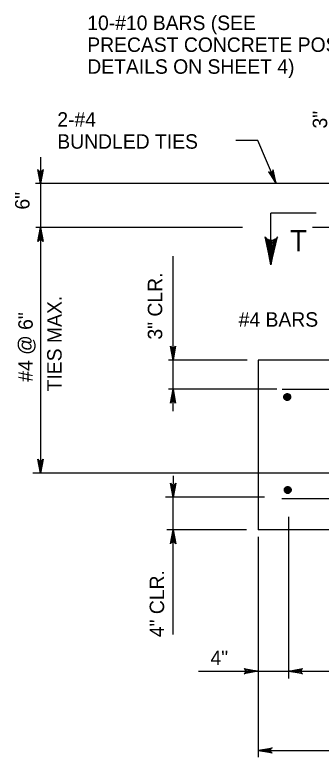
# Model space of a CAD drawing. Extents: x 3351 to 8430, y -3586 to 1457.
# Drawn here: x 6829.7 to 6894.8, y -2660.8 to -2503.2 of the extents above; entities that cross this region are included whole.
import ezdxf

# ---------------------------------------------------------------- set-up
doc = ezdxf.new("R2010")
doc.units = 0
doc.layers.add('1', color=7, linetype='Continuous')

msp = doc.modelspace()

# ---------------------------------------------------------------- linework, layer by layer
at = {"layer": '1'}
for p, q in [((6881.35, -2529.82), (6876.67, -2529.82)), ((6885.29, -2539.01), (6881.35, -2529.82)), ((6835.16, -2533.41), (6835.16, -2548.31)), ((6896.43, -2539.01), (6834.12, -2539.01)), ((6893.77, -2545.29), (6884.12, -2545.29)), ((6884.12, -2556.29), (6884.12, -2545.29)), ((6878.11, -2548.31), (6834.2, -2548.31)), ((6835.16, -2548.31), (6835.16, -2600.54)), ((6908.13, -2548.31), (6893.02, -2548.31)), ((6863.33, -2576.52), (6863.33, -2554.4)), ((6879.11, -2576.52), (6862.39, -2576.52)), ((6863.33, -2587.36), (6863.33, -2576.52)), ((6911.08, -2576.52), (6881.44, -2576.52)), ((6881.44, -2576.52), (6881.44, -2612.52)), ((6885.4, -2582.66), (6862.39, -2582.66)), ((6886.55, -2582.66), (7002.32, -2582.66)), ((6910.47, -2600.54), (6833.54, -2600.54)), ((6863.35, -2601.1), (6863.35, -2602.81)), ((6882.75, -2605.62), (6861.74, -2605.62)), ((6863.35, -2612.52), (6863.35, -2605.62)), ((6886.49, -2605.87), (7002.32, -2605.87)), ((6887.91, -2609.76), (6887.91, -2644.12)), ((6878.96, -2612.52), (6862.05, -2612.52)), ((6863.35, -2634.81), (6863.35, -2612.52)), ((7007.44, -2612.52), (6881.44, -2612.52)), ((6881.44, -2614.03), (6881.44, -2660.84)), ((6868.76, -2642.6), (7020.56, -2642.6)), ((6881.44, -2659.4), (7007.44, -2659.4))]:
    msp.add_line(p, q, dxfattribs=at)
for points in [[(6835.16, -2539.01), (6834.6, -2536.03), (6834.76, -2536.26), (6834.96, -2536.38), (6835.16, -2536.41), (6835.36, -2536.38), (6835.56, -2536.26), (6835.72, -2536.03), (6835.16, -2539.01), (6835.56, -2536.26), (6835.36, -2536.38), (6835.16, -2539.01), (6835.16, -2536.41), (6834.96, -2536.38), (6835.16, -2539.01), (6834.76, -2536.26)], [(6885.29, -2539.01), (6884.63, -2536.05), (6884.57, -2536.32), (6884.43, -2536.51), (6884.26, -2536.62), (6884.06, -2536.67), (6883.83, -2536.64), (6883.6, -2536.49), (6885.29, -2539.01), (6883.83, -2536.64), (6884.06, -2536.67), (6885.29, -2539.01), (6884.26, -2536.62), (6884.43, -2536.51), (6885.29, -2539.01), (6884.57, -2536.32)], [(6835.16, -2548.31), (6835.72, -2551.3), (6835.56, -2551.07), (6835.36, -2550.95), (6835.16, -2550.91), (6834.96, -2550.95), (6834.76, -2551.07), (6834.6, -2551.3), (6835.16, -2548.31), (6834.76, -2551.07), (6834.96, -2550.95), (6835.16, -2548.31), (6835.16, -2550.91), (6835.36, -2550.95), (6835.16, -2548.31), (6835.56, -2551.07)], [(6884.12, -2556.29), (6885.54, -2550.33), (6885.35, -2550.56), (6885.15, -2550.79), (6884.91, -2550.91), (6884.67, -2551.02), (6884.43, -2551.06), (6884.19, -2551.09), (6883.95, -2551.05), (6883.71, -2551.02), (6883.47, -2550.89), (6883.23, -2550.77), (6883.05, -2550.54), (6882.86, -2550.31), (6884.12, -2556.29), (6883.05, -2550.54), (6883.23, -2550.77), (6884.12, -2556.29), (6883.47, -2550.89), (6883.71, -2551.02), (6884.12, -2556.29), (6883.95, -2551.05), (6884.19, -2551.09), (6884.12, -2556.29), (6884.43, -2551.06), (6884.67, -2551.02), (6884.12, -2556.29), (6884.91, -2550.91), (6885.15, -2550.79), (6884.12, -2556.29), (6885.35, -2550.56)], [(6863.33, -2576.52), (6862.77, -2573.53), (6862.93, -2573.76), (6863.13, -2573.88), (6863.33, -2573.92), (6863.53, -2573.88), (6863.73, -2573.76), (6863.89, -2573.53), (6863.33, -2576.52), (6863.73, -2573.76), (6863.53, -2573.88), (6863.33, -2576.52), (6863.33, -2573.92), (6863.13, -2573.88), (6863.33, -2576.52), (6862.93, -2573.76)], [(6863.33, -2582.66), (6863.89, -2585.65), (6863.73, -2585.42), (6863.53, -2585.3), (6863.33, -2585.26), (6863.13, -2585.3), (6862.93, -2585.42), (6862.77, -2585.65), (6863.33, -2582.66), (6862.93, -2585.42), (6863.13, -2585.3), (6863.33, -2582.66), (6863.33, -2585.26), (6863.53, -2585.3), (6863.33, -2582.66), (6863.73, -2585.42)], [(6835.16, -2600.54), (6834.6, -2597.55), (6834.76, -2597.78), (6834.96, -2597.9), (6835.16, -2597.94), (6835.36, -2597.9), (6835.56, -2597.78), (6835.72, -2597.55), (6835.16, -2600.54), (6835.56, -2597.78), (6835.36, -2597.9), (6835.16, -2600.54), (6835.16, -2597.94), (6834.96, -2597.9), (6835.16, -2600.54), (6834.76, -2597.78)], [(6863.35, -2605.62), (6862.79, -2602.64), (6862.95, -2602.87), (6863.15, -2602.99), (6863.35, -2603.02), (6863.55, -2602.99), (6863.75, -2602.87), (6863.91, -2602.64), (6863.35, -2605.62), (6863.75, -2602.87), (6863.55, -2602.99), (6863.35, -2605.62), (6863.35, -2603.02), (6863.15, -2602.99), (6863.35, -2605.62), (6862.95, -2602.87)], [(6863.35, -2612.52), (6863.91, -2615.5), (6863.75, -2615.27), (6863.55, -2615.15), (6863.35, -2615.12), (6863.15, -2615.15), (6862.95, -2615.27), (6862.79, -2615.5), (6863.35, -2612.52), (6862.95, -2615.27), (6863.15, -2615.15), (6863.35, -2612.52), (6863.35, -2615.12), (6863.55, -2615.15), (6863.35, -2612.52), (6863.75, -2615.27)], [(6881.44, -2642.6), (6878.45, -2643.16), (6878.68, -2643), (6878.8, -2642.8), (6878.84, -2642.6), (6878.8, -2642.4), (6878.68, -2642.2), (6878.45, -2642.04), (6881.44, -2642.6), (6878.68, -2642.2), (6878.8, -2642.4), (6881.44, -2642.6), (6878.84, -2642.6), (6878.8, -2642.8), (6881.44, -2642.6), (6878.68, -2643)], [(6887.91, -2642.6), (6890.89, -2642.04), (6890.66, -2642.2), (6890.55, -2642.4), (6890.51, -2642.6), (6890.55, -2642.8), (6890.66, -2643), (6890.89, -2643.16), (6887.91, -2642.6), (6890.66, -2643), (6890.55, -2642.8), (6887.91, -2642.6), (6890.51, -2642.6), (6890.55, -2642.4), (6887.91, -2642.6), (6890.66, -2642.2)], [(6881.44, -2659.4), (6884.42, -2658.84), (6884.3, -2658.92), (6884.19, -2659), (6884.13, -2659.1), (6884.07, -2659.2), (6884.05, -2659.3), (6884.04, -2659.4), (6884.05, -2659.5), (6884.07, -2659.6), (6884.13, -2659.7), (6884.19, -2659.8), (6884.3, -2659.88), (6884.42, -2659.96), (6881.44, -2659.4), (6884.3, -2659.88), (6884.19, -2659.8), (6881.44, -2659.4), (6884.13, -2659.7), (6884.07, -2659.6), (6881.44, -2659.4), (6884.05, -2659.5), (6884.04, -2659.4), (6881.44, -2659.4), (6884.05, -2659.3), (6884.07, -2659.2), (6881.44, -2659.4), (6884.13, -2659.1), (6884.19, -2659), (6881.44, -2659.4), (6884.3, -2658.92)]]:
    msp.add_lwpolyline(points, dxfattribs=at)
for points in [[(6887.61, -2584.35), (6887.58, -2584.42), (6887.52, -2584.41), (6887.51, -2584.3), (6887.61, -2584.23), (6887.73, -2584.3), (6887.72, -2584.41), (6887.66, -2584.48), (6887.52, -2584.49), (6887.42, -2584.42), (6887.38, -2584.3), (6887.45, -2584.14), (6887.6, -2584.11), (6887.77, -2584.16), (6887.85, -2584.27), (6887.84, -2584.44), (6887.76, -2584.56), (6887.61, -2584.6), (6887.47, -2584.57), (6887.36, -2584.51), (6887.32, -2584.39), (6887.29, -2584.24), (6887.32, -2584.1), (6887.45, -2584.01), (6887.65, -2583.97), (6887.87, -2584.06), (6887.98, -2584.21), (6887.98, -2584.42), (6887.91, -2584.59), (6887.76, -2584.71), (6887.52, -2584.72), (6887.35, -2584.63), (6887.25, -2584.47), (6887.18, -2584.3), (6887.22, -2584.09), (6887.35, -2583.95), (6887.55, -2583.86), (6887.86, -2583.91), (6888.06, -2584.08), (6888.1, -2584.32), (6888.06, -2584.56), (6887.92, -2584.74), (6887.74, -2584.82), (6887.45, -2584.81), (6887.23, -2584.68), (6887.12, -2584.49), (6887.09, -2584.28), (6887.11, -2584.11), (6887.18, -2583.92), (6887.36, -2583.79), (6887.66, -2583.75), (6887.93, -2583.82), (6888.13, -2584), (6888.21, -2584.22), (6888.19, -2584.5), (6888.1, -2584.76), (6887.95, -2584.87), (6887.69, -2584.96), (6887.41, -2584.92), (6887.22, -2584.83), (6887.07, -2584.66), (6886.99, -2584.49), (6886.99, -2584.3), (6887, -2584.09), (6887.05, -2583.9), (6887.15, -2583.79), (6887.3, -2583.7), (6887.45, -2583.64), (6887.6, -2583.62), (6887.79, -2583.64), (6887.98, -2583.71), (6888.14, -2583.83), (6888.26, -2583.98), (6888.31, -2584.18), (6888.34, -2584.36), (6888.3, -2584.57), (6888.22, -2584.74), (6888.08, -2584.9), (6887.92, -2585), (6887.76, -2585.07), (6887.57, -2585.07), (6887.34, -2585.02), (6887.15, -2584.9), (6887.03, -2584.78), (6886.93, -2584.62), (6886.9, -2584.46), (6886.89, -2584.27), (6886.93, -2584.06), (6886.99, -2583.97), (6887.12, -2583.83)], [(6887.72, -2604.1), (6887.68, -2604.17), (6887.63, -2604.16), (6887.62, -2604.05), (6887.72, -2603.99), (6887.84, -2604.05), (6887.83, -2604.16), (6887.77, -2604.23), (6887.63, -2604.24), (6887.53, -2604.17), (6887.49, -2604.05), (6887.56, -2603.89), (6887.71, -2603.86), (6887.87, -2603.91), (6887.96, -2604.02), (6887.95, -2604.2), (6887.87, -2604.31), (6887.72, -2604.35), (6887.58, -2604.32), (6887.47, -2604.26), (6887.43, -2604.14), (6887.4, -2603.99), (6887.43, -2603.85), (6887.56, -2603.76), (6887.76, -2603.72), (6887.98, -2603.81), (6888.09, -2603.96), (6888.09, -2604.17), (6888.02, -2604.34), (6887.87, -2604.46), (6887.63, -2604.47), (6887.46, -2604.38), (6887.35, -2604.22), (6887.29, -2604.05), (6887.32, -2603.84), (6887.46, -2603.7), (6887.66, -2603.61), (6887.97, -2603.66), (6888.17, -2603.84), (6888.21, -2604.08), (6888.17, -2604.31), (6888.03, -2604.49), (6887.85, -2604.57), (6887.56, -2604.57), (6887.34, -2604.43), (6887.23, -2604.24), (6887.2, -2604.04), (6887.22, -2603.86), (6887.29, -2603.67), (6887.47, -2603.54), (6887.77, -2603.5), (6888.04, -2603.57), (6888.24, -2603.76), (6888.32, -2603.97), (6888.3, -2604.25), (6888.21, -2604.51), (6888.06, -2604.62), (6887.8, -2604.71), (6887.52, -2604.67), (6887.33, -2604.58), (6887.18, -2604.41), (6887.1, -2604.24), (6887.1, -2604.05), (6887.11, -2603.84), (6887.16, -2603.65), (6887.26, -2603.54), (6887.41, -2603.45), (6887.56, -2603.39), (6887.71, -2603.37), (6887.9, -2603.4), (6888.09, -2603.46), (6888.25, -2603.58), (6888.37, -2603.74), (6888.42, -2603.93), (6888.45, -2604.11), (6888.41, -2604.32), (6888.33, -2604.49), (6888.19, -2604.65), (6888.03, -2604.76), (6887.87, -2604.82), (6887.67, -2604.82), (6887.45, -2604.77), (6887.26, -2604.65), (6887.14, -2604.53), (6887.04, -2604.37), (6887.01, -2604.21), (6887, -2604.02), (6887.04, -2603.81), (6887.1, -2603.72), (6887.23, -2603.58)]]:
    msp.add_spline(points, degree=3, dxfattribs=at)

# ---------------------------------------------------------------- texts
for s, height, p in [('10-#10 BARS (SEE', 3.072, (6845.1, -2506.39)), ('PRECAST CONCRETE POST', 3.072, (6845.1, -2511.03)), ('DETAILS ON SHEET 4)', 3.072, (6845.1, -2515.67)), ('2-#4', 3.072, (6838.73, -2526.91)), ('BUNDLED TIES', 3.072, (6838.73, -2531.59)), ('T', 4.48, (6888.18, -2553.37)), ('#4 BARS', 3.072, (6877.29, -2569.4)), ('4"', 3.072, (6871.3, -2641.28))]:
    msp.add_text(s, height=height, dxfattribs=at).set_placement(p)
for s, p in [('3"', (6896.1, -2527.3)), ('6"', (6832.82, -2544.52)), ('3" CLR.', (6861.04, -2572.14)), ('TIES MAX.', (6839.65, -2583.15)), ('#4 @ 6"', (6833.51, -2581.1)), ('4" CLR.', (6861.44, -2635.35))]:
    msp.add_text(s, height=3.072, rotation=90, dxfattribs=at).set_placement(p)

doc.saveas('drawing.dxf')
